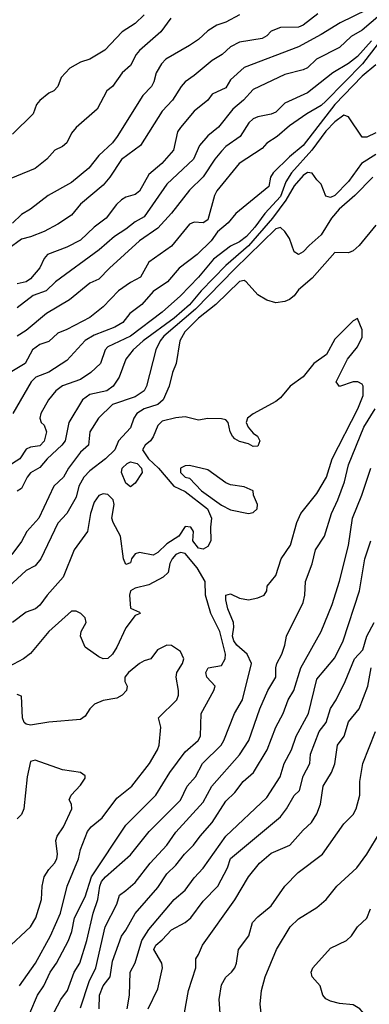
# Model space of a CAD drawing. Header units: metres. Extents: x -46681 to -43747, y -240911 to -237677.
# Tile 704 of 1056: x -46374 to -46336, y -237848 to -237740. Entities that reach past the tile are written whole.
import ezdxf

# ---------------------------------------------------------------- set-up
doc = ezdxf.new("R2010")
doc.units = ezdxf.units.M
doc.layers.add('CONTOUR_INDEX', color=1, linetype='Continuous')
doc.layers.add('CONTOUR_INTER', color=3, linetype='Continuous')

msp = doc.modelspace()

# ---------------------------------------------------------------- linework, layer by layer
at = {"layer": 'CONTOUR_INDEX'}
for points, elevation in [([(-46341.49, -237739.02), (-46343.1, -237740.29), (-46343.6, -237740.5), (-46345.6, -237740.55), (-46346.6, -237740.95), (-46347.1, -237741.45), (-46347.6, -237741.73), (-46350.1, -237742.16), (-46351.1, -237742.68), (-46352.02, -237743.52), (-46353.1, -237744.15), (-46355.1, -237745.83), (-46356.09, -237746.52), (-46356.54, -237747.02), (-46357.47, -237748.52), (-46358.6, -237749.73), (-46361.02, -237753.52), (-46363.1, -237755.08), (-46364.39, -237757.02), (-46365.1, -237757.87), (-46367.6, -237759.99), (-46368.6, -237761.18), (-46370.1, -237762.17), (-46371.6, -237762.97), (-46373.1, -237763.59), (-46374.1, -237763.84), (-46375.6, -237764.94)], 80), ([(-46335.1, -237744.64), (-46336.6, -237745.9), (-46339.6, -237749.01), (-46343.1, -237753.52), (-46344.6, -237754.76), (-46346.38, -237756.52), (-46346.69, -237757.02), (-46346.89, -237758.02), (-46350.5, -237761.02), (-46351.36, -237762.02), (-46352.54, -237763.02), (-46353.23, -237764.02), (-46354.78, -237765.52), (-46356.74, -237767.02), (-46358.03, -237768.52), (-46359.6, -237769.58), (-46360.86, -237771.02), (-46362.19, -237772.02), (-46362.95, -237773.02), (-46363.84, -237773.52), (-46366.1, -237774.38), (-46367.1, -237774.97), (-46369.1, -237777.19), (-46371.1, -237778.48), (-46372.52, -237779.02), (-46373.05, -237779.52), (-46375.05, -237783.02)], 75), ([(-46370.85, -237849.52), (-46369.79, -237847.52), (-46369.05, -237846.52), (-46368.3, -237844.52), (-46367.69, -237843.52), (-46366.93, -237841.02), (-46366.23, -237838.02), (-46365.71, -237836.52), (-46365.48, -237835.02), (-46365.29, -237834.52), (-46364.86, -237834.02), (-46362.1, -237831.6), (-46360.04, -237829.02), (-46356.6, -237825.56), (-46355.87, -237824.02), (-46354.93, -237823.02), (-46354.18, -237821.52), (-46352.13, -237819.52), (-46351.84, -237819.02), (-46350.67, -237816.02), (-46349.77, -237814.52), (-46348.77, -237810.52), (-46349.25, -237809.52), (-46350.38, -237808.52), (-46350.74, -237808.02), (-46350.89, -237807.52), (-46350.73, -237806.52), (-46350.78, -237806.02), (-46351.4, -237804.52), (-46351.62, -237803.52), (-46351.59, -237803.02), (-46351.1, -237802.86), (-46350.1, -237803.35), (-46349.1, -237803.52), (-46348.1, -237803.32), (-46347.39, -237803.02), (-46347.11, -237802.52), (-46347.06, -237802.02), (-46346.1, -237800.83), (-46345.5, -237799.02), (-46344.47, -237797.52), (-46343.79, -237795.02), (-46343.35, -237794.02), (-46341.6, -237791.81), (-46340.54, -237790.02), (-46339.9, -237788.02), (-46337.09, -237782.52), (-46336.49, -237781.02), (-46336.47, -237780.02), (-46336.6, -237779.8), (-46337.09, -237779.52), (-46337.6, -237779.55), (-46339.1, -237780.06), (-46339.46, -237779.52), (-46338.23, -237777.02), (-46337.1, -237775.68), (-46336.6, -237774.61), (-46336.6, -237773.82), (-46337.1, -237772.58), (-46337.6, -237772.82), (-46339.6, -237774.83), (-46340.53, -237776.52), (-46341.91, -237777.52), (-46343.1, -237778.99), (-46344.51, -237780.02), (-46345.6, -237781.3), (-46346.1, -237781.7), (-46348.6, -237783.04), (-46349.24, -237783.52), (-46349.36, -237784.02), (-46349.14, -237784.52), (-46348.6, -237785.17), (-46348.12, -237785.52), (-46347.86, -237786.02), (-46348.1, -237786.63), (-46348.6, -237786.64), (-46349.1, -237786.37), (-46350.1, -237786.1), (-46350.6, -237785.79), (-46350.87, -237785.52), (-46351.12, -237785.02), (-46351.34, -237784.02), (-46351.6, -237783.71), (-46352.1, -237783.6), (-46353.6, -237783.58), (-46354.6, -237783.76), (-46356.1, -237783.4), (-46357.1, -237783.48), (-46358.6, -237783.85), (-46359.1, -237784.32), (-46359.6, -237785.6), (-46359.89, -237786.02), (-46360.49, -237786.52), (-46360.77, -237787.02), (-46360.11, -237788.02), (-46359.01, -237789.02), (-46357.34, -237791.02), (-46356.1, -237791.6), (-46353.64, -237793.52), (-46353.2, -237794.52), (-46353.31, -237795.52), (-46353.27, -237797.02), (-46353.6, -237797.65), (-46354.1, -237797.93), (-46354.6, -237797.83), (-46355.25, -237797.02), (-46355.18, -237796.02), (-46355.46, -237795.52), (-46356.1, -237795.46), (-46356.77, -237796.52), (-46358.1, -237797.37), (-46359.1, -237798.33), (-46359.6, -237798.61), (-46361.1, -237798.32), (-46361.6, -237798.45), (-46361.99, -237799.02), (-46362.1, -237799.47), (-46362.6, -237799.62), (-46362.86, -237799.02), (-46363.2, -237796.52), (-46364.02, -237795.02), (-46364.17, -237794.52), (-46363.91, -237793.02), (-46364.02, -237792.52), (-46364.6, -237791.92), (-46365.1, -237791.86), (-46365.6, -237792.06), (-46366.1, -237792.76), (-46366.52, -237794.02), (-46366.85, -237796.02), (-46368.3, -237798.02), (-46369.53, -237801.02), (-46371.29, -237803.02), (-46372.1, -237804.12), (-46372.58, -237804.52), (-46373.6, -237804.89), (-46375.1, -237806.01)], 70), ([(-46356.52, -237851.02), (-46355.73, -237846.52), (-46354.9, -237844.02), (-46354.92, -237843.02), (-46354.6, -237842.54), (-46354.19, -237841.52), (-46350.6, -237836.54), (-46349.1, -237834.02), (-46347.89, -237832.52), (-46346.6, -237831.42), (-46344.57, -237830.52), (-46343.1, -237828.86), (-46342.17, -237828.02), (-46341.6, -237827.09), (-46341.19, -237826.02), (-46340.89, -237824.02), (-46339.97, -237822.52), (-46339.6, -237821.56), (-46339.3, -237819.52), (-46338.57, -237818.52), (-46338.1, -237816.94), (-46336.91, -237815.52), (-46335.99, -237813.02), (-46335.6, -237811.02)], 75)]:
    msp.add_lwpolyline(points, dxfattribs=dict(at, elevation=elevation))
at = {"layer": 'CONTOUR_INTER'}
for points, elevation in [([(-46357.67, -237739.52), (-46358.78, -237741.02), (-46361.1, -237743.05), (-46361.49, -237743.52), (-46362.1, -237744.7), (-46363.02, -237745.52), (-46364.08, -237747.02), (-46364.72, -237747.52), (-46365.77, -237749.52), (-46368.1, -237751.54), (-46368.6, -237752.15), (-46369.1, -237753.22), (-46369.6, -237753.65), (-46370.44, -237754.02), (-46371.33, -237755.02), (-46372.6, -237756.04), (-46376.1, -237757.47)], 82), ([(-46350.1, -237739.14), (-46351.6, -237739.93), (-46352.6, -237740.28), (-46353.6, -237740.91), (-46354.6, -237741.84), (-46355.6, -237742.52), (-46358.22, -237744.02), (-46358.68, -237744.52), (-46359.29, -237745.52), (-46359.53, -237746.52), (-46359.78, -237747.02), (-46360.76, -237748.02), (-46363.57, -237752.52), (-46364.1, -237753.24), (-46365.6, -237754.61), (-46366.7, -237756.02), (-46368.6, -237757.6), (-46371.18, -237759.02), (-46373.1, -237760.52), (-46374.1, -237761.12), (-46375.1, -237762.07)], 81), ([(-46360.6, -237739.15), (-46361.6, -237740.11), (-46363.01, -237741.02), (-46364.92, -237743.02), (-46366.6, -237744.01), (-46367.6, -237744.34), (-46368.77, -237745.02), (-46369.73, -237746.02), (-46370.1, -237747.02), (-46370.53, -237747.52), (-46371.1, -237747.76), (-46372.1, -237748.58), (-46372.44, -237749.02), (-46372.83, -237750.02), (-46375.1, -237752.27)], 83), ([(-46336.1, -237738.6), (-46339.02, -237740.02), (-46341.1, -237741.32), (-46343.6, -237742.65), (-46349.6, -237744.93), (-46351.1, -237746.31), (-46351.6, -237747.18), (-46353.1, -237747.88), (-46353.6, -237748.52), (-46355.1, -237749.76), (-46356.6, -237751.53), (-46356.92, -237752.02), (-46357.36, -237754.02), (-46358.65, -237755.52), (-46360.1, -237756.73), (-46361.1, -237758.56), (-46361.6, -237758.91), (-46362.6, -237759.2), (-46363.1, -237759.49), (-46363.64, -237760.02), (-46364.78, -237761.52), (-46366.1, -237762.5), (-46367.6, -237763.94), (-46369.1, -237764.72), (-46371.23, -237765.52), (-46371.6, -237765.97), (-46372.1, -237766.99), (-46373.1, -237768.19), (-46373.6, -237768.51), (-46374.6, -237768.76)], 79), ([(-46334.6, -237739.15), (-46336.6, -237740.84), (-46337.81, -237741.52), (-46339.1, -237742.72), (-46341.62, -237744.02), (-46342.6, -237744.96), (-46343.1, -237745.21), (-46345.1, -237745.71), (-46348.6, -237747.37), (-46349.67, -237748.52), (-46350.84, -237749.52), (-46352.41, -237751.52), (-46353.6, -237752.45), (-46354.52, -237753.52), (-46355.15, -237755.02), (-46358.1, -237757.76), (-46360.6, -237761.36), (-46361.6, -237761.92), (-46362.6, -237762.73), (-46363.87, -237763.52), (-46365.57, -237765.02), (-46370.37, -237768.52), (-46371.39, -237769.52), (-46372.83, -237770.02), (-46374.6, -237771.38)], 78), ([(-46333.1, -237740.04), (-46336.56, -237744.52), (-46340.6, -237748.66), (-46341.1, -237749.11), (-46342.69, -237750.02), (-46344.6, -237751.35), (-46345.96, -237752.52), (-46347.1, -237753.27), (-46347.6, -237753.85), (-46350.13, -237755.52), (-46352.6, -237758.52), (-46352.85, -237759.02), (-46353.6, -237761.7), (-46354.1, -237762.05), (-46355.1, -237761.97), (-46355.6, -237762.17), (-46357.6, -237764.61), (-46360.1, -237766.38), (-46360.99, -237768.02), (-46362.1, -237768.6), (-46363.41, -237769.52), (-46365.1, -237771.27), (-46366.6, -237772.46), (-46369.1, -237773.79), (-46370.1, -237774.18), (-46371.1, -237775.09), (-46372.1, -237775.44), (-46372.89, -237776.02), (-46373.7, -237777.52), (-46375.35, -237778.52)], 76), ([(-46335.56, -237742.02), (-46337.1, -237743.71), (-46338.1, -237744.48), (-46339.83, -237745.52), (-46342.6, -237747.74), (-46345.1, -237748.88), (-46346.1, -237749.87), (-46346.6, -237750.08), (-46348.1, -237750.38), (-46348.6, -237750.59), (-46349.08, -237751.02), (-46350.04, -237752.52), (-46351.6, -237753.64), (-46352.1, -237754.16), (-46352.83, -237755.02), (-46354.1, -237756.98), (-46355.6, -237758.43), (-46357.6, -237760.98), (-46359.1, -237762.61), (-46361.1, -237764.02), (-46364.43, -237767.02), (-46365.6, -237768.25), (-46366.6, -237768.66), (-46368.82, -237770.52), (-46371.34, -237772.02), (-46373.6, -237773.87), (-46374.6, -237774.51)], 77), ([(-46335.1, -237752.14), (-46336.1, -237752.62), (-46336.6, -237752.6), (-46338.1, -237750.35), (-46338.6, -237750.19), (-46339.6, -237750.91), (-46340.6, -237751.94), (-46342.14, -237754.02), (-46344.36, -237756.52), (-46344.99, -237757.52), (-46345.6, -237759.13), (-46347.33, -237761.02), (-46348.41, -237762.52), (-46349.34, -237763.52), (-46350.1, -237764.12), (-46351.1, -237764.61), (-46352.97, -237766.02), (-46354.6, -237768.02), (-46356.6, -237770.07), (-46358.6, -237771.85), (-46362.1, -237774.52), (-46364.6, -237775.68), (-46364.89, -237776.02), (-46365.41, -237777.52), (-46366.48, -237778.52), (-46367.6, -237779.28), (-46369.6, -237779.99), (-46370.33, -237780.52), (-46371.15, -237781.52), (-46371.97, -237783.02), (-46372.08, -237783.52), (-46371.95, -237784.02), (-46371.6, -237784.31), (-46371.35, -237785.02), (-46371.6, -237786.08), (-46372.1, -237786.56), (-46373.1, -237786.73), (-46373.6, -237786.94), (-46374.3, -237788.02), (-46375.6, -237788.85)], 74), ([(-46335.1, -237754.51), (-46336.67, -237755.52), (-46338.1, -237757.47), (-46339.6, -237759.03), (-46340.1, -237759.23), (-46340.6, -237759.11), (-46341.1, -237757.79), (-46341.6, -237757.31), (-46342.1, -237756.56), (-46342.6, -237756.5), (-46343.1, -237756.84), (-46344.1, -237757.96), (-46345.01, -237759.52), (-46346.46, -237761.52), (-46349.1, -237764.57), (-46351.6, -237766.74), (-46354.34, -237769.52), (-46355.6, -237771.05), (-46357.3, -237772.52), (-46360.72, -237775.02), (-46361.82, -237776.02), (-46362.62, -237777.02), (-46363.37, -237779.02), (-46364.01, -237780.02), (-46364.7, -237780.52), (-46366.6, -237780.94), (-46367.4, -237781.52), (-46368.88, -237784.02), (-46369.31, -237786.02), (-46369.65, -237786.52), (-46371.29, -237788.02), (-46372.1, -237788.95), (-46373.1, -237789.53), (-46373.48, -237790.02), (-46374.1, -237791.26), (-46374.6, -237791.58)], 73), ([(-46335.43, -237757.02), (-46337.41, -237759.02), (-46339.13, -237760.52), (-46339.97, -237761.52), (-46341.1, -237763.37), (-46342.45, -237764.52), (-46343.1, -237765.22), (-46343.6, -237765.52), (-46344.1, -237765.22), (-46344.6, -237763.74), (-46345.1, -237762.99), (-46345.6, -237762.53), (-46346.1, -237762.71), (-46350.6, -237767.08), (-46354.94, -237771.52), (-46358.45, -237774.52), (-46358.84, -237775.02), (-46359.31, -237776.02), (-46360.34, -237780.02), (-46360.6, -237780.52), (-46361.6, -237781.19), (-46364.09, -237782.02), (-46365.64, -237783.52), (-46366.59, -237785.02), (-46366.72, -237786.52), (-46367.6, -237787.28), (-46368.92, -237789.02), (-46369.47, -237790.02), (-46370.53, -237791.02), (-46372.2, -237794.52), (-46373.53, -237796.02), (-46374.1, -237797.1), (-46375.18, -237798.52)], 72), ([(-46335.1, -237762.3), (-46336.91, -237764.52), (-46337.6, -237765.13), (-46338.1, -237765.35), (-46339.6, -237765.28), (-46342.1, -237768.13), (-46343.6, -237769.4), (-46344.1, -237770.07), (-46344.6, -237770.47), (-46345.1, -237770.68), (-46346.1, -237770.84), (-46347.1, -237770.55), (-46348.1, -237769.94), (-46349.38, -237768.52), (-46349.6, -237768.39), (-46350.1, -237768.5), (-46352.7, -237771.02), (-46354.61, -237772.52), (-46356.14, -237774.02), (-46356.67, -237775.02), (-46357.06, -237777.52), (-46357.47, -237778.52), (-46357.86, -237780.02), (-46358.52, -237781.52), (-46359.1, -237782.01), (-46360.6, -237782.52), (-46361.41, -237783.02), (-46361.75, -237783.52), (-46362.1, -237784.59), (-46363.43, -237786.02), (-46363.82, -237787.02), (-46364.86, -237788.02), (-46366.6, -237789.34), (-46367.24, -237790.02), (-46367.81, -237791.02), (-46368.1, -237792.24), (-46369.1, -237794.03), (-46370.1, -237795.08), (-46371.97, -237799.02), (-46372.6, -237799.78), (-46373.6, -237800.28), (-46376.57, -237803.02)], 71), ([(-46367.6, -237848.42), (-46366.67, -237845.52), (-46365.93, -237844.02), (-46364.91, -237839.52), (-46363.62, -237837.02), (-46363.33, -237836.02), (-46362.6, -237835.53), (-46361.6, -237834.62), (-46359.95, -237832.52), (-46358.1, -237830.53), (-46357.1, -237829.11), (-46354.1, -237825.81), (-46353.14, -237824.02), (-46350.1, -237820.6), (-46349.06, -237819.02), (-46347.86, -237815.52), (-46346.98, -237813.52), (-46346.11, -237812.02), (-46346.12, -237811.02), (-46346, -237810.52), (-46345.45, -237809.52), (-46345.1, -237808.51), (-46344.93, -237807.52), (-46343.1, -237803.8), (-46342.9, -237803.02), (-46342.85, -237801.52), (-46342.1, -237799.57), (-46341.72, -237798.02), (-46340.75, -237796.52), (-46339.96, -237794.02), (-46339.26, -237792.52), (-46338.54, -237790.52), (-46338.1, -237788.66), (-46336.4, -237784.52), (-46335.15, -237782.52)], 71), ([(-46362.46, -237788.52), (-46362.1, -237788.34), (-46361.36, -237788.52), (-46360.91, -237789.02), (-46360.82, -237789.52), (-46361.6, -237790.68), (-46362.1, -237791.08), (-46362.6, -237790.67), (-46363.1, -237789.52), (-46363.03, -237789.02), (-46362.46, -237788.52)], 71), ([(-46365.54, -237848.52), (-46365.51, -237847.02), (-46365.13, -237846.02), (-46364.35, -237845.02), (-46364.1, -237843.28), (-46363.1, -237840.53), (-46362.6, -237839.89), (-46361.6, -237838.05), (-46359.1, -237835.17), (-46358.1, -237833.69), (-46357.1, -237832.74), (-46356.17, -237831.52), (-46355.15, -237830.52), (-46354.45, -237829.52), (-46353.1, -237828.04), (-46351.6, -237825.67), (-46350.6, -237824.72), (-46349.69, -237823.52), (-46348.55, -237822.52), (-46347.04, -237820.02), (-46346.09, -237817.52), (-46345.3, -237816.02), (-46344.73, -237814.52), (-46344.13, -237813.52), (-46343.35, -237811.02), (-46341.1, -237807.02), (-46339.89, -237804.02), (-46339.1, -237801.46), (-46338.1, -237797.56), (-46337.66, -237794.52), (-46336.64, -237792.02), (-46335.66, -237789.02)], 72), ([(-46356.1, -237788.77), (-46356.59, -237789.02), (-46356.6, -237789.52), (-46356.1, -237790.02), (-46355.6, -237790.15), (-46354.29, -237791.52), (-46352.1, -237793.1), (-46351.1, -237793.61), (-46349.1, -237794.03), (-46348.6, -237793.93), (-46348.17, -237793.52), (-46348.13, -237793.02), (-46348.58, -237792.02), (-46348.6, -237791.52), (-46349.6, -237791.09), (-46351.1, -237790.88), (-46351.6, -237790.66), (-46353.6, -237789.22), (-46355.6, -237788.74), (-46356.1, -237788.77)], 69), ([(-46362.46, -237848.52), (-46362.22, -237847.02), (-46362.14, -237844.52), (-46361.6, -237843.46), (-46360.86, -237841.02), (-46360.1, -237839.79), (-46357.31, -237836.52), (-46356.1, -237835.47), (-46355.1, -237834.12), (-46354.1, -237833.04), (-46351.6, -237829.54), (-46347.1, -237825.27), (-46345.63, -237823.02), (-46345.19, -237821.52), (-46344.38, -237820.02), (-46343.85, -237818.52), (-46342.52, -237816.02), (-46341.6, -237812.27), (-46339.6, -237809.89), (-46338.69, -237808.02), (-46336.88, -237802.52), (-46336.32, -237799.02), (-46335.64, -237797.02)], 73), ([(-46373.18, -237849.02), (-46372.36, -237847.02), (-46371.65, -237846.02), (-46370.96, -237844.52), (-46370.26, -237843.52), (-46368.94, -237841.02), (-46368.55, -237840.02), (-46368.26, -237838.52), (-46367.1, -237836.22), (-46366.41, -237834.02), (-46362.6, -237828.34), (-46359.32, -237825.02), (-46357.78, -237822.52), (-46356.1, -237820.24), (-46354.64, -237819.02), (-46354.41, -237818.52), (-46354.34, -237816.02), (-46352.92, -237813.52), (-46352.79, -237813.02), (-46353.71, -237812.02), (-46353.82, -237811.52), (-46353.57, -237811.02), (-46352.1, -237810.76), (-46351.69, -237810.02), (-46351.64, -237809.52), (-46352.26, -237807.02), (-46353.26, -237805.02), (-46353.83, -237803.02), (-46353.87, -237801.52), (-46354.76, -237800.02), (-46356.1, -237798.44), (-46356.6, -237798.33), (-46357.1, -237798.54), (-46357.53, -237799.02), (-46357.78, -237799.52), (-46357.94, -237800.52), (-46358.51, -237801.02), (-46360.1, -237801.88), (-46361.6, -237802.25), (-46362.1, -237802.52), (-46362.22, -237803.02), (-46362.1, -237804.45), (-46361.1, -237804.89), (-46361.05, -237805.02), (-46361.6, -237805.26), (-46362.6, -237806.62), (-46363.6, -237808.74), (-46364.1, -237809.52), (-46364.6, -237809.99), (-46365.1, -237810.02), (-46365.6, -237809.79), (-46367.1, -237808.72), (-46367.61, -237807.52), (-46367.54, -237807.02), (-46366.99, -237806.02), (-46367.09, -237805.52), (-46367.59, -237805.02), (-46368.1, -237804.77), (-46368.6, -237804.78), (-46371.09, -237807.02), (-46373.1, -237809.43), (-46373.9, -237810.02), (-46376.1, -237811.19)], 69), ([(-46360.17, -237848.52), (-46359.1, -237846.33), (-46358.57, -237844.02), (-46358.64, -237843.52), (-46359.54, -237842.02), (-46359.31, -237841.52), (-46358.6, -237840.96), (-46357.6, -237839.85), (-46356.1, -237839.02), (-46355.45, -237838.52), (-46354.1, -237836.69), (-46352.49, -237835.02), (-46351.43, -237833.02), (-46351.1, -237831.98), (-46345.6, -237827.39), (-46344.92, -237826.52), (-46344.1, -237825.06), (-46343.49, -237824.52), (-46343.1, -237822.92), (-46342.37, -237821.52), (-46342.29, -237820.52), (-46341.35, -237818.02), (-46340.57, -237817.02), (-46340.1, -237815.48), (-46339.45, -237814.52), (-46338.46, -237812.52), (-46337.44, -237810.02), (-46336.54, -237809.02), (-46336.07, -237807.52), (-46335.26, -237806.02)], 74), ([(-46374.31, -237846.02), (-46372.57, -237843.52), (-46370.93, -237840.52), (-46369.82, -237838.02), (-46369.08, -237835.02), (-46367.82, -237832.02), (-46367.62, -237831.02), (-46366.84, -237829.02), (-46366.43, -237828.52), (-46365.24, -237827.52), (-46363.6, -237825.37), (-46361.94, -237824.02), (-46360, -237821.52), (-46359.12, -237820.02), (-46358.94, -237819.52), (-46358.78, -237817.52), (-46359.01, -237816.52), (-46357, -237814.52), (-46356.82, -237814.02), (-46356.81, -237813.52), (-46357.06, -237812.02), (-46357.02, -237811.52), (-46356.37, -237810.52), (-46356.25, -237810.02), (-46356.6, -237809.2), (-46357.6, -237808.56), (-46358.1, -237808.53), (-46359.14, -237809.02), (-46359.87, -237810.02), (-46360.6, -237810.22), (-46361.1, -237810.53), (-46362.31, -237811.52), (-46362.71, -237812.02), (-46362.74, -237812.52), (-46362.47, -237813.02), (-46362.56, -237813.52), (-46363.02, -237814.02), (-46363.6, -237814.36), (-46365.1, -237814.59), (-46366.05, -237815.02), (-46366.58, -237815.52), (-46367.1, -237816.33), (-46367.6, -237816.68), (-46371.1, -237816.97), (-46373.1, -237817.3), (-46373.6, -237817.2), (-46373.82, -237817.02), (-46374.01, -237816.52), (-46374.1, -237814.12), (-46374.6, -237813.93)], 68), ([(-46352.24, -237849.02), (-46352.35, -237847.52), (-46352.1, -237845.9), (-46351.6, -237845.06), (-46350.98, -237844.52), (-46350.62, -237844.02), (-46350.42, -237843.52), (-46350.23, -237842.02), (-46349.06, -237840.52), (-46348.68, -237839.02), (-46348.1, -237838.4), (-46346.6, -237837.21), (-46345.12, -237835.02), (-46343.63, -237833.52), (-46340.98, -237831.52), (-46338.6, -237828.16), (-46337.6, -237827.16), (-46337.25, -237826.52), (-46336.85, -237825.02), (-46336.84, -237823.52), (-46336.53, -237821.52), (-46335.12, -237818.02)], 76), ([(-46375.81, -237842.02), (-46373.11, -237839.52), (-46372.51, -237838.52), (-46371.9, -237836.52), (-46371.83, -237835.02), (-46371.61, -237834.02), (-46371.1, -237833.19), (-46370.47, -237832.52), (-46370.22, -237832.02), (-46370.16, -237831.52), (-46370.33, -237830.02), (-46370.19, -237829.52), (-46369.47, -237828.52), (-46368.55, -237826.52), (-46368.61, -237826.02), (-46368.86, -237825.52), (-46368.62, -237825.02), (-46367.6, -237823.92), (-46367.1, -237823.14), (-46367.1, -237822.89), (-46367.6, -237822.53), (-46369.6, -237822.23), (-46372.6, -237821.16), (-46373.1, -237821.32), (-46373.49, -237823.02), (-46373.84, -237826.52), (-46374.1, -237827.15), (-46374.6, -237827.63)], 67), ([(-46347.7, -237849.02), (-46347.82, -237848.02), (-46347.67, -237846.52), (-46347.27, -237845.02), (-46346.04, -237842.02), (-46344.53, -237839.52), (-46343.6, -237838.62), (-46341.6, -237837.4), (-46340.56, -237836.52), (-46339.39, -237835.02), (-46337.2, -237833.02), (-46336.08, -237831.52), (-46334.57, -237829.02)], 77), ([(-46335.6, -237849.68), (-46336.1, -237849.42), (-46336.86, -237848.52), (-46337.6, -237848.09), (-46339.1, -237847.94), (-46340.1, -237847.68), (-46340.6, -237847.43), (-46340.92, -237847.02), (-46341.22, -237846.02), (-46342.11, -237845.02), (-46342.23, -237844.52), (-46342.04, -237844.02), (-46340.1, -237841.86), (-46338.33, -237841.02), (-46337.76, -237840.52), (-46337.1, -237839.52), (-46336.1, -237838.55), (-46335.69, -237837.52)], 78)]:
    msp.add_lwpolyline(points, dxfattribs=dict(at, elevation=elevation))

doc.saveas('drawing.dxf')
